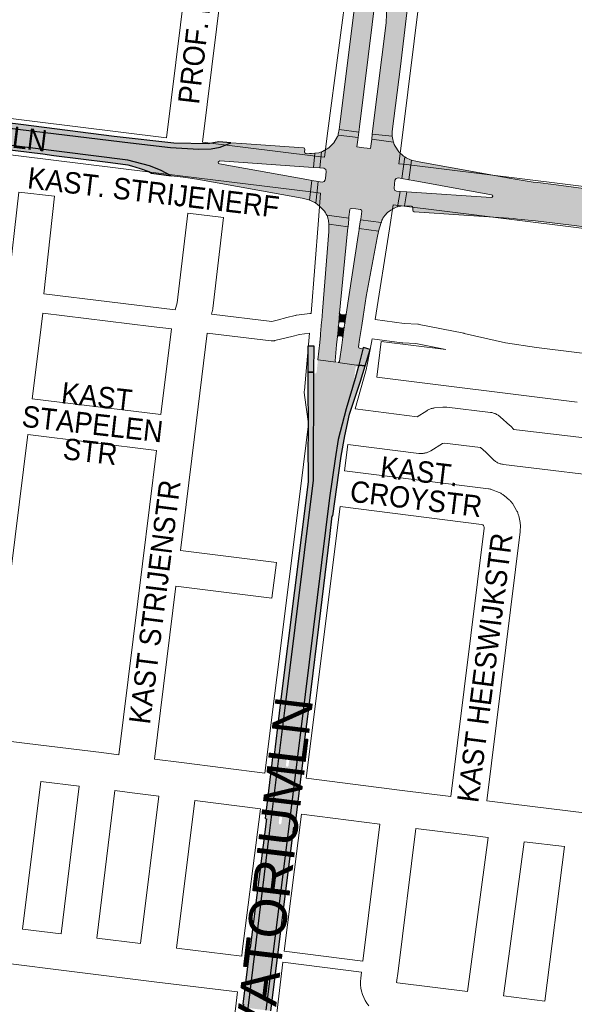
# Paper-space layout 'Layout1' of a CAD drawing. Header units: metres. Extents: x 123097 to 144122, y 392739 to 407589.
# Tile 230 of 510: x 131532 to 131733, y 396717 to 397072. Entities that reach past the tile are written whole.
import ezdxf
from ezdxf.enums import TextEntityAlignment as Align

# ---------------------------------------------------------------- set-up
doc = ezdxf.new("R2010")
doc.units = ezdxf.units.M
doc.header["$MEASUREMENT"] = 0
for name, color, linetype, lineweight in [('gs-anno-wegen algemeen tekst', 7, 'Continuous', 0), ('gs-knt-aanvullende hoofdweg', 7, 'Continuous', 0), ('gs-knt-fietspaden', 7, 'Continuous', 0), ('gs-knt-paden', 7, 'Continuous', 0), ('gs-knt-wegen algemeen', 7, 'Continuous', 0), ('gs-vlk-plantopografie wegen algemeen', 7, 'Continuous', 0), ('ir-ARC-asfalt-hoofdwegen-te inspecteren', 5, 'Continuous', 0), ('ir-ARC-fietspaden naastliggend- te inspecteren', 1, 'Continuous', 0)]:
    doc.layers.add(name, color=color, linetype=linetype, lineweight=lineweight)
doc.styles.add('Style-Arial', font='arial.ttf')

psp = doc.layouts.get("Layout1")

# ---------------------------------------------------------------- hatches: boundary and pattern name
at = {"layer": 'ir-ARC-asfalt-hoofdwegen-te inspecteren', "linetype": 'Continuous', "lineweight": 13}
for points in [[(131657.573, 397106.97), (131656.88, 397104.319), (131656.406, 397101.621), (131647.987, 397034.254), (131647.685, 397032.34), (131654.766, 397031.345), (131655, 397033.279), (131668.87, 397145.099), (131663.851, 397145.593), (131660.721, 397120.188), (131660.215, 397116.277), (131659.222, 397112.319)], [(131659.89, 397032.634), (131659.677, 397030.683), (131666.909, 397029.93), (131666.816, 397030.803), (131666.9, 397031.62), (131669.812, 397055.07), (131672.194, 397074.417), (131675.029, 397096.746), (131678.019, 397121.169), (131680.811, 397143.562), (131671.312, 397144.795), (131664.589, 397091.808), (131664.232, 397087.552), (131664.358, 397083.283), (131664.798, 397077.073), (131664.829, 397073.921), (131664.625, 397070.775)], [(131490.265, 397037.49), (131489.416, 397031.593), (131571.435, 397021.213), (131579.311, 397019.142), (131583.199, 397017.669), (131587.053, 397015.65), (131591.405, 397015.093), (131596.37, 397014.39), (131634.41, 397007.531), (131636.747, 397006.952), (131637.036, 397006.82), (131637.895, 397013.902), (131636.08, 397014.24), (131604.5, 397019.87), (131604.172, 397020.085), (131604.07, 397020.464), (131604.246, 397020.815), (131604.61, 397020.96), (131636.617, 397018.72), (131638.464, 397018.598), (131638.992, 397023.745), (131637.785, 397023.612), (131636.974, 397023.621), (131636.67, 397023.59), (131635.67, 397023.7), (131635.334, 397023.894), (131635.24, 397024.27), (131635.34, 397025.14), (131635.231, 397025.519), (131634.88, 397025.7), (131612.633, 397027.306), (131608.626, 397027.558), (131604.803, 397025.981), (131601.579, 397025.347), (131597.116, 397025.203), (131586.896, 397025.808), (131572.347, 397027.447), (131541.57, 397031.181)], [(131654.53, 397029.38), (131654.766, 397031.345), (131647.685, 397032.34), (131647.418, 397030.644), (131647.331, 397030.302)], [(131641.29, 397024.209), (131640.7, 397018.45), (131642.19, 397018.3), (131642.878, 397017.932), (131643.05, 397017.17), (131642.768, 397014.619), (131642.72, 397014.18), (131642.359, 397013.51), (131641.63, 397013.29), (131640.11, 397013.49), (131639.312, 397005.702), (131639.959, 397005.264), (131640.66, 397004.67), (131642.43, 397002.82), (131642.837, 397002.199), (131643.036, 397001.818), (131643.26, 397001.388), (131651.194, 397000.316), (131651.235, 397000.74), (131651.55, 397003.39), (131651.74, 397003.74), (131652.12, 397003.86), (131653.775, 397003.625), (131655.43, 397003.39), (131655.788, 397003.193), (131655.86, 397002.79), (131655.524, 397000), (131655.473, 396999.703), (131662.894, 396998.701), (131662.94, 396998.848), (131663.15, 396999.65), (131663.335, 397000), (131663.51, 397000.33), (131664.17, 397001.3), (131665.15, 397002.36), (131666.36, 397003.24), (131668.305, 397004.304), (131668.802, 397004.416), (131669.73, 397009.98), (131668.41, 397010.04), (131667.722, 397010.427), (131667.52, 397011.19), (131667.689, 397012.594), (131667.86, 397014.02), (131668.238, 397014.689), (131668.99, 397014.85), (131670.376, 397014.595), (131671.436, 397022.445), (131671.224, 397022.594), (131670.99, 397022.71), (131669.239, 397024.311), (131667.9, 397026.27), (131667.595, 397026.87), (131667.352, 397027.684), (131659.48, 397028.79), (131659.06, 397025.42), (131656.565, 397025.735), (131654.07, 397026.05), (131654.53, 397029.38), (131647.331, 397030.302), (131647.243, 397029.96), (131647.143, 397029.736), (131645.782, 397027.537), (131643.95, 397025.712), (131641.746, 397024.359)], [(131640.7, 397018.45), (131641.29, 397024.209), (131640.322, 397023.891), (131638.992, 397023.745), (131638.464, 397018.598)], [(131673.418, 397021.417), (131671.908, 397022.114), (131671.436, 397022.445), (131670.376, 397014.595), (131672.822, 397014.163), (131673.835, 397021.225)], [(131922.171, 396984.164), (131898.194, 396987.151), (131862.262, 396991.482), (131823.017, 396996.367), (131803.043, 396998.92), (131781.203, 397001.525), (131759.597, 397004.251), (131755.251, 397005.141), (131750.751, 397007.092), (131748.18, 397008.55), (131746.638, 397009.699), (131745.073, 397010.865), (131741.48, 397013.33), (131742.7, 397011.17), (131742.82, 397010.74), (131742.688, 397010.4), (131742.359, 397010.243), (131736.86, 397010.954), (131725.11, 397012.48), (131719.417, 397013.139), (131717.796, 397013.326), (131717.07, 397013.41), (131709.75, 397014.58), (131675.92, 397020.74), (131673.835, 397021.225), (131672.822, 397014.163), (131674.37, 397013.89), (131702.7, 397008.78), (131703.037, 397008.592), (131703.15, 397008.222), (131702.975, 397007.877), (131702.61, 397007.75), (131673.81, 397009.7), (131672.141, 397009.815), (131671.36, 397004.82), (131673.83, 397004.69), (131674.208, 397004.532), (131674.33, 397004.14), (131674.31, 397003.15), (131674.447, 397002.814), (131674.76, 397002.63), (131710.64, 397000.15), (131712.052, 397000), (131718.582, 396999.306), (131719.49, 396999.21), (131731.558, 396997.757), (131742.888, 396996.391), (131755.156, 396994.911), (131758.182, 396996.495), (131761.757, 396997.541), (131764.496, 396997.743), (131784.093, 396995.032), (131839.381, 396988.347), (131854.836, 396986.329), (131886.556, 396982.245), (131921.481, 396977.976)], [(131637.036, 397006.82), (131638.949, 397005.948), (131639.312, 397005.702), (131640.11, 397013.49), (131637.895, 397013.902)], [(131671.36, 397004.82), (131672.141, 397009.815), (131669.73, 397009.98), (131668.802, 397004.416), (131670.02, 397004.689)], [(131651.194, 397000.316), (131643.26, 397001.388), (131643.346, 397001.223), (131643.745, 397000), (131643.93, 396999.431), (131644.007, 396998.168), (131650.914, 396997.235), (131651.164, 397000)], [(131641.741, 396966.785), (131641.427, 396963.413), (131641.381, 396962.849), (131640.985, 396958.592), (131640.948, 396957.985), (131640.698, 396955.419), (131640.047, 396949.15), (131646.685, 396948.324), (131646.349, 396948.511), (131646.228, 396948.877), (131646.781, 396954.651), (131647.073, 396957.573), (131647.425, 396961.232), (131647.565, 396962.616), (131647.879, 396966.02), (131650.657, 396994.513), (131650.872, 396996.775), (131650.914, 396997.235), (131644.007, 396998.168), (131644.03, 396997.79), (131643.967, 396995.505)], [(131654.774, 396947.227), (131656.432, 396953.56), (131656.205, 396953.264), (131655.836, 396953.212), (131655.115, 396953.369), (131654.791, 396953.565), (131654.712, 396953.936), (131655.108, 396956.496), (131655.662, 396960.176), (131655.869, 396961.616), (131656.378, 396964.819), (131657.522, 396972.03), (131661.377, 396993.194), (131661.886, 396995.484), (131661.94, 396995.655), (131654.94, 396996.6), (131654.884, 396996.271), (131654.565, 396994.021), (131650.248, 396965.623), (131649.761, 396962.455), (131649.576, 396960.96), (131649.054, 396957.329), (131648.639, 396954.433), (131647.799, 396948.669), (131647.608, 396948.368), (131647.264, 396948.274), (131653.985, 396947.278)]]:
    psp.add_hatch(color=5, dxfattribs=at).paths.add_polyline_path(points, flags=0)
at = {"layer": 'ir-ARC-asfalt-hoofdwegen-te inspecteren', "linetype": 'Continuous', "lineweight": 13, "extrusion": (0, 0, -1)}
psp.add_hatch(color=5, dxfattribs=at).paths.add_polyline_path([(-131667.352, 397027.684), (-131667.036, 397028.743), (-131666.909, 397029.93), (-131659.677, 397030.683), (-131659.48, 397028.79)], flags=0)
at = {"layer": 'ir-ARC-asfalt-hoofdwegen-te inspecteren', "linetype": 'Continuous', "lineweight": 13}
h = psp.add_hatch(color=5, dxfattribs=at)
h.paths.add_polyline_path([(131621.21, 396714.486), (131614.875, 396715.283), (131622.628, 396778.427), (131628.649, 396826.47), (131638.415, 396905.786), (131638.564, 396944.76), (131638.817, 396944.341), (131639.306, 396944.325), (131639.587, 396944.726), (131640.047, 396949.15), (131646.685, 396948.324), (131647.264, 396948.274), (131653.985, 396947.278), (131654.774, 396947.227), (131654.554, 396946.388), (131654.375, 396946.807), (131653.921, 396946.843), (131653.678, 396946.457), (131653.132, 396942.502), (131653.515, 396942.422), (131650.209, 396931.492), (131647.414, 396920.421), (131646.322, 396913.453), (131644.267, 396899.385), (131629.508, 396780.775)])
h.paths.add_polyline_path([(131629.18, 396802.379), (131628.707, 396802.423), (131628.509, 396802.855), (131628.531, 396803.06), (131628.697, 396804.635), (131628.801, 396805.593), (131629.105, 396805.989), (131629.6, 396805.924), (131629.791, 396805.463), (131629.664, 396804.511), (131629.479, 396802.973), (131629.454, 396802.767)], flags=16)
h.paths.add_polyline_path([(131626.594, 396781.578), (131626.109, 396781.629), (131625.908, 396782.074), (131626.04, 396783.057), (131626.23, 396784.627), (131626.25, 396784.849), (131626.539, 396785.221), (131627.006, 396785.159), (131627.188, 396784.725), (131627.168, 396784.503), (131627.01, 396782.975), (131626.883, 396781.972)], flags=16)
at = {"layer": 'ir-ARC-fietspaden naastliggend- te inspecteren', "linetype": 'Continuous', "lineweight": 30}
for points in [[(131490.265, 397037.49), (131541.57, 397031.181), (131572.347, 397027.447), (131586.896, 397025.808), (131597.116, 397025.203), (131601.579, 397025.347), (131604.803, 397025.981), (131608.626, 397027.558), (131604.316, 397027.828), (131600.385, 397027.163), (131588.04, 397027.402), (131566.563, 397029.84), (131532.856, 397034.168), (131505.057, 397037.526), (131490.467, 397039.333)], [(131489.198, 397029.848), (131489.402, 397029.82), (131540.789, 397023.472), (131544.697, 397022.97), (131564.281, 397020.527), (131570.604, 397019.668), (131571.415, 397019.527), (131572.771, 397019.222), (131575.89, 397018.239), (131579.006, 397017.095), (131579.952, 397016.559), (131587.053, 397015.65), (131583.199, 397017.669), (131579.311, 397019.142), (131571.435, 397021.213), (131489.416, 397031.593)], [(131649.054, 396957.329), (131649.576, 396960.96), (131649.371, 396960.631), (131648.994, 396960.541), (131647.853, 396960.685), (131647.533, 396960.876), (131647.425, 396961.232), (131647.073, 396957.573), (131647.26, 396957.882), (131647.612, 396957.963), (131648.613, 396957.89), (131648.95, 396957.701)], [(131654.774, 396947.227), (131657.121, 396947.074), (131658.872, 396952.866), (131656.446, 396953.614), (131656.432, 396953.56)], [(131623.827, 396806.598), (131620.984, 396783.644), (131621.455, 396783.585), (131615.625, 396736.949), (131615.446, 396736.971), (131612.956, 396716.696), (131613.236, 396716.663), (131613.102, 396715.506), (131614.875, 396715.283), (131622.628, 396778.427), (131628.649, 396826.47), (131638.415, 396905.786), (131638.564, 396944.76), (131636.468, 396944.784), (131636.495, 396920.237), (131636.466, 396919.19), (131636.53, 396905.169), (131626.678, 396826.704), (131624.286, 396806.544)]]:
    psp.add_hatch(color=1, dxfattribs=at).paths.add_polyline_path(points, flags=0)
at = {"layer": 'ir-ARC-fietspaden naastliggend- te inspecteren', "linetype": 'Continuous', "lineweight": 30, "extrusion": (0, 0, -1)}
for points in [[(-131650.248, 396965.623), (-131650.044, 396965.333), (-131649.695, 396965.272), (-131648.306, 396965.456), (-131647.986, 396965.657), (-131647.879, 396966.02), (-131647.565, 396962.616), (-131647.748, 396962.942), (-131648.108, 396963.043), (-131649.361, 396962.882), (-131649.646, 396962.748), (-131649.761, 396962.455)], [(-131654.554, 396946.388), (-131653.515, 396942.422), (-131650.209, 396931.492), (-131647.414, 396920.421), (-131646.322, 396913.453), (-131644.267, 396899.385), (-131629.508, 396780.775), (-131621.21, 396714.486), (-131623.062, 396714.253), (-131631.319, 396780.566), (-131631.803, 396780.522), (-131631.833, 396780.849), (-131634.781, 396804.766), (-131634.414, 396804.813), (-131636.4, 396820.453), (-131636.841, 396824.31), (-131641.118, 396858.767), (-131643.733, 396880.479), (-131644.333, 396885.393), (-131645.216, 396892.874), (-131645.44, 396892.848), (-131648.356, 396913.646), (-131648.485, 396914.385), (-131649.774, 396921.772), (-131651.433, 396929.642), (-131655.426, 396941.468), (-131657.121, 396947.074), (-131654.774, 396947.227)]]:
    psp.add_hatch(color=1, dxfattribs=at).paths.add_polyline_path(points, flags=0)

# ---------------------------------------------------------------- linework, layer by layer
at = {"layer": 'gs-knt-aanvullende hoofdweg', "color": 7, "linetype": 'Continuous', "flags": 128}
for points in [[(131642.39, 397022.288), (131643.657, 397031.836), (131658.607, 397144.521), (131658.662, 397144.868), (131659.796, 397151.151), (131660.572, 397155.444)], [(131685.73, 397152.46), (131670.33, 397028.353), (131669.289, 397019.968)], [(131669.289, 397019.968), (131672.074, 397019.624), (131971.009, 396982.648), (131971.079, 396982.639), (132068.835, 396969.609)], [(131637.56, 396965.918), (131640.233, 396999.555), (131641.011, 397009.339)], [(131667.197, 397005.092), (131665.84, 396996.492), (131660.676, 396963.763)], [(132066.909, 396954.713), (131969.13, 396967.746), (131670.23, 397004.717), (131667.197, 397005.092)], [(131620.908, 396800.07), (131633.949, 396904.591), (131636.626, 396926.044), (131635.19, 396936.478), (131635.151, 396936.815), (131635.128, 396937.153), (131635.12, 396937.489), (131635.12, 396937.493), (131635.127, 396937.827), (131635.127, 396937.833), (131635.149, 396938.164), (131635.15, 396938.171), (131636.974, 396958.774)], [(131659.582, 396956.828), (131659.491, 396956.253), (131659.451, 396956.022), (131657.691, 396946.757), (131657.685, 396946.724), (131657.624, 396946.437), (131657.621, 396946.421), (131657.544, 396946.12), (131653.486, 396931.48)], [(131650.845, 396918.69), (131649.658, 396909.182)], [(131648.046, 396896.263), (131635.808, 396798.181)], [(131612.546, 396733.99), (131612.764, 396735.708), (131619.283, 396787.152)], [(131634.184, 396785.263), (131627.917, 396735.816)], [(131627.412, 396731.828), (131626.636, 396725.697), (131615.562, 396631.566), (131605.395, 396545.154), (131605.282, 396544.192)], [(131601.413, 396639.855), (131610.967, 396721.066)]]:
    psp.add_lwpolyline(points, dxfattribs=at)
at = {"layer": 'gs-knt-fietspaden', "color": 7, "linetype": 'Continuous', "flags": 128}
psp.add_lwpolyline([(131660.676, 396963.763), (131671.191, 396962.331), (131676.074, 396962.047), (131676.234, 396962.034), (131676.394, 396962.014), (131676.552, 396961.986), (131692.776, 396958.772), (131692.878, 396958.75), (131707.746, 396955.345), (131718.971, 396953.638), (131774.283, 396946.827)], dxfattribs=at)
at = {"layer": 'gs-knt-paden', "color": 7, "linetype": 'Continuous', "flags": 128}
for points in [[(131627.917, 396735.816), (131656.289, 396732.226)], [(131655.792, 396728.237), (131627.412, 396731.828)]]:
    psp.add_lwpolyline(points, dxfattribs=at)
at = {"layer": 'gs-knt-wegen algemeen', "color": 7, "linetype": 'Continuous', "flags": 128}
for points in [[(131585.441, 397029.334), (131600.71, 397152.778, -0.3688874), (131600.721, 397152.786), (131613.624, 397151.19, -0.3688854), (131613.632, 397151.179), (131598.362, 397027.735)], [(131528.17, 396974.608), (131532.075, 397009.691, -0.3682799), (131532.085, 397009.699), (131545.007, 397008.261, -0.3682798), (131545.015, 397008.25), (131541.096, 396973.044), (131541.096, 396973.04), (131541.097, 396973.005)], [(131588.526, 396967.253), (131589.236, 396969.721), (131593.07, 397002.121, -0.3686181), (131593.081, 397002.129), (131605.992, 397000.601, -0.3686187), (131606, 397000.591), (131602.104, 396967.665), (131602.067, 396967.403), (131602.021, 396967.143), (131601.963, 396966.885), (131601.896, 396966.633), (131601.895, 396966.63), (131601.894, 396966.627), (131601.622, 396965.679)], [(131733.665, 396933.876), (131661.314, 396942.906, -0.3689421), (131661.306, 396942.917), (131662.916, 396955.818, -0.3689434), (131662.927, 396955.826), (131686.162, 396952.926)], [(131595.491, 396921.361), (131590.409, 396880.398), (131625.044, 396876.068, -0.3689536), (131625.051, 396876.057)], [(131625.051, 396876.057), (131623.438, 396863.156, -0.3689539), (131623.428, 396863.148), (131588.807, 396867.477), (131581.071, 396805.094)]]:
    psp.add_lwpolyline(points, format="xyb", dxfattribs=at)
for points in [[(131319.6, 397062.303), (131325.402, 397061.509), (131585.441, 397029.334)], [(131641.011, 397009.339), (131638.493, 397009.651), (131590.303, 397015.613), (131323.762, 397048.592), (131323.678, 397048.603), (131317.848, 397049.401), (131317.844, 397049.403), (131317.637, 397049.564)], [(131598.362, 397027.735), (131640.092, 397022.572), (131642.39, 397022.288)], [(131540.709, 396965.977), (131540.164, 396961.08), (131540.155, 396961.005), (131540.155, 396961.001), (131540.154, 396960.997)], [(131540.154, 396960.997), (131536.953, 396935.109)], [(131583.369, 396929.418), (131587.194, 396960.33)], [(131600.122, 396958.789), (131595.492, 396921.368)], [(131536.953, 396935.109), (131583.369, 396929.418)], [(131653.486, 396931.48), (131675.843, 396928.653), (131679.319, 396930.846), (131679.576, 396931), (131679.84, 396931.142), (131680.11, 396931.272), (131680.386, 396931.389), (131680.667, 396931.493), (131680.952, 396931.585), (131681.242, 396931.663), (131681.535, 396931.727), (131681.83, 396931.778), (131682.127, 396931.816), (131685.147, 396932.126), (131685.435, 396932.149), (131685.724, 396932.159), (131686.013, 396932.157), (131686.302, 396932.142), (131686.589, 396932.113), (131702.287, 396930.225), (131702.582, 396930.183), (131702.876, 396930.127), (131703.166, 396930.058), (131703.453, 396929.975), (131703.736, 396929.879), (131704.015, 396929.771), (131704.288, 396929.649), (131704.555, 396929.516), (131704.815, 396929.37), (131705.069, 396929.212), (131705.316, 396929.043), (131705.554, 396928.863), (131705.784, 396928.672), (131709.37, 396925.55), (131709.555, 396925.383), (131709.733, 396925.208), (131710.822, 396924.103), (131753.653, 396918.962)], [(131535.347, 396922.189), (131521.638, 396812.465)], [(131581.768, 396916.497), (131535.347, 396922.189)], [(131595.492, 396921.368), (131595.492, 396921.364), (131595.491, 396921.361)], [(131595.492, 396921.368), (131595.492, 396921.364), (131595.491, 396921.361)], [(131752.89, 396905.94), (131707.007, 396911.447), (131706.697, 396911.492), (131706.39, 396911.552), (131706.086, 396911.626), (131705.785, 396911.715), (131705.49, 396911.818), (131705.199, 396911.936), (131704.915, 396912.067), (131704.637, 396912.211), (131704.367, 396912.369), (131704.104, 396912.54), (131703.85, 396912.723), (131703.605, 396912.918), (131703.37, 396913.125), (131703.145, 396913.343), (131700.632, 396915.894), (131698.744, 396917.538), (131685.755, 396919.1), (131684.975, 396919.02), (131680.815, 396916.396), (131680.559, 396916.242), (131680.296, 396916.101), (131680.027, 396915.971), (131679.752, 396915.854), (131679.472, 396915.75), (131679.187, 396915.659), (131678.899, 396915.581), (131678.607, 396915.516), (131678.313, 396915.465), (131678.016, 396915.427), (131677.718, 396915.403), (131677.42, 396915.393), (131677.121, 396915.396), (131676.823, 396915.413), (131676.526, 396915.443), (131650.845, 396918.69)], [(131568.15, 396806.696), (131576.688, 396875.546), (131581.768, 396916.497)], [(131649.658, 396909.182), (131701.613, 396902.638), (131701.894, 396902.596), (131702.174, 396902.542), (131702.451, 396902.476), (131702.725, 396902.398), (131702.995, 396902.308), (131703.261, 396902.205), (131704.447, 396901.72)], [(131704.447, 396901.72), (131704.451, 396901.719), (131704.454, 396901.718)], [(131704.447, 396901.72), (131704.451, 396901.719), (131704.454, 396901.718)], [(131704.454, 396901.718), (131705.517, 396901.284), (131705.795, 396901.163), (131706.068, 396901.029), (131706.334, 396900.882), (131706.593, 396900.723), (131706.844, 396900.552), (131707.087, 396900.369), (131707.322, 396900.176), (131709.165, 396898.577), (131709.39, 396898.373), (131709.605, 396898.158), (131709.81, 396897.934), (131710.004, 396897.7), (131710.187, 396897.457), (131710.359, 396897.206), (131710.518, 396896.947), (131711.75, 396894.842), (131711.898, 396894.577), (131712.032, 396894.305), (131712.154, 396894.027), (131712.263, 396893.743), (131712.358, 396893.455), (131712.44, 396893.163), (131712.508, 396892.867), (131713, 396890.478), (131713.049, 396890.216), (131713.086, 396889.952), (131713.113, 396889.687), (131713.129, 396889.421), (131713.134, 396889.155), (131713.128, 396888.889), (131713.076, 396887.665), (131713.06, 396887.402), (131713.032, 396887.139)], [(131699.528, 396889.667), (131699.133, 396889.828), (131648.046, 396896.263)], [(131688.043, 396791.641), (131700.079, 396888.483), (131700.086, 396888.639), (131699.972, 396889.191), (131699.824, 396889.444), (131699.603, 396889.635), (131699.532, 396889.665)], [(131699.532, 396889.665), (131699.528, 396889.667)], [(131699.532, 396889.665), (131699.528, 396889.667)], [(131699.536, 396889.665), (131699.532, 396889.665)], [(131713.032, 396887.139), (131700.966, 396790.063)], [(131521.638, 396812.465), (131535.161, 396810.788), (131561.942, 396807.466), (131568.15, 396806.696)], [(131581.071, 396805.094), (131590.755, 396803.893), (131620.908, 396800.07)], [(131635.808, 396798.181), (131670.511, 396793.782), (131688.043, 396791.641)], [(131540.026, 396797.064), (131533.476, 396743.786), (131547.337, 396742.069), (131553.886, 396795.345)], [(131553.886, 396795.345), (131540.026, 396797.064)], [(131566.807, 396793.742), (131560.258, 396740.468), (131576.075, 396738.508), (131582.675, 396791.775)], [(131582.675, 396791.775), (131573.008, 396792.973), (131566.807, 396793.742)], [(131595.594, 396790.156), (131588.996, 396736.907), (131612.546, 396733.99)], [(131619.283, 396787.152), (131595.594, 396790.156)], [(131700.966, 396790.063), (131709.653, 396789.001), (131737.096, 396785.647), (131747.376, 396784.394)], [(131662.445, 396781.681), (131634.184, 396785.263)], [(131656.289, 396732.226), (131662.445, 396781.681)], [(131675.365, 396780.073), (131668.959, 396728.611), (131668.447, 396724.497), (131668.753, 396724.427), (131694.076, 396721.248), (131701.535, 396776.876)], [(131701.535, 396776.876), (131692.913, 396777.93), (131675.365, 396780.073)], [(131714.46, 396775.297), (131706.995, 396719.625), (131721.942, 396717.748), (131721.996, 396717.74)], [(131729.031, 396773.516), (131714.46, 396775.297)], [(131721.996, 396717.74), (131729.031, 396773.516)], [(131610.967, 396721.066), (131580.935, 396724.786), (131552.203, 396728.346), (131525.421, 396731.664)], [(131658.452, 396716.074), (131657.736, 396717.02), (131657.109, 396718.027), (131656.575, 396719.087), (131656.138, 396720.19), (131655.804, 396721.328), (131655.573, 396722.492), (131655.448, 396723.672), (131655.43, 396724.858), (131655.519, 396726.041), (131655.522, 396726.064), (131655.792, 396728.237)]]:
    psp.add_lwpolyline(points, dxfattribs=at)
at = {"layer": 'gs-vlk-plantopografie wegen algemeen', "color": 7, "linetype": 'Continuous', "flags": 128}
for points in [[(131541.097, 396973.005), (131588.526, 396967.253)], [(131587.194, 396960.33), (131579.875, 396961.203), (131579.865, 396961.204), (131540.709, 396965.977)], [(131601.622, 396965.679), (131623.413, 396963.082), (131625.304, 396963.555), (131628.876, 396964.448), (131631.86, 396965.194), (131632, 396965.226), (131632.142, 396965.253), (131632.285, 396965.273), (131637.184, 396965.872), (131637.56, 396965.918)], [(131636.974, 396958.774), (131633.352, 396958.331), (131630.58, 396957.638), (131627.007, 396956.744), (131624.49, 396956.115), (131624.334, 396956.08), (131624.312, 396956.075), (131624.177, 396956.052), (131624.132, 396956.045), (131624.019, 396956.031), (131623.951, 396956.024), (131623.86, 396956.018), (131623.769, 396956.013), (131623.7, 396956.011), (131623.586, 396956.011), (131623.541, 396956.012), (131623.404, 396956.018), (131623.381, 396956.02), (131623.223, 396956.035), (131600.122, 396958.789)], [(131686.162, 396952.926), (131675.425, 396955.053), (131670.648, 396955.331), (131670.513, 396955.341), (131670.379, 396955.357), (131659.582, 396956.828)]]:
    psp.add_lwpolyline(points, dxfattribs=at)
at = {"layer": 'ir-ARC-asfalt-hoofdwegen-te inspecteren', "color": 5, "linetype": 'Continuous', "lineweight": 13}
for points in [[(131657.573, 397106.97), (131656.88, 397104.319), (131656.406, 397101.621), (131647.987, 397034.254), (131647.685, 397032.34), (131654.766, 397031.345), (131655, 397033.279), (131668.87, 397145.099), (131663.851, 397145.593), (131660.721, 397120.188), (131660.215, 397116.277), (131659.222, 397112.319)], [(131659.89, 397032.634), (131659.677, 397030.683), (131666.909, 397029.93), (131666.816, 397030.803), (131666.9, 397031.62), (131669.812, 397055.07), (131672.194, 397074.417), (131675.029, 397096.746), (131678.019, 397121.169), (131680.811, 397143.562), (131671.312, 397144.795), (131664.589, 397091.808), (131664.232, 397087.552), (131664.358, 397083.283), (131664.798, 397077.073), (131664.829, 397073.921), (131664.625, 397070.775)], [(131654.53, 397029.38), (131654.766, 397031.345), (131647.685, 397032.34), (131647.418, 397030.644), (131647.331, 397030.302)], [(131641.29, 397024.209), (131640.7, 397018.45), (131642.19, 397018.3), (131642.878, 397017.932), (131643.05, 397017.17), (131642.768, 397014.619), (131642.72, 397014.18), (131642.359, 397013.51), (131641.63, 397013.29), (131640.11, 397013.49), (131639.312, 397005.702), (131639.959, 397005.264), (131640.66, 397004.67), (131642.43, 397002.82), (131642.837, 397002.199), (131643.036, 397001.818), (131643.26, 397001.388), (131651.194, 397000.316), (131651.235, 397000.74), (131651.55, 397003.39), (131651.74, 397003.74), (131652.12, 397003.86), (131653.775, 397003.625), (131655.43, 397003.39), (131655.788, 397003.193), (131655.86, 397002.79), (131655.524, 397000), (131655.473, 396999.703), (131662.894, 396998.701), (131662.94, 396998.848), (131663.15, 396999.65), (131663.335, 397000), (131663.51, 397000.33), (131664.17, 397001.3), (131665.15, 397002.36), (131666.36, 397003.24), (131668.305, 397004.304), (131668.802, 397004.416), (131669.73, 397009.98), (131668.41, 397010.04), (131667.722, 397010.427), (131667.52, 397011.19), (131667.689, 397012.594), (131667.86, 397014.02), (131668.238, 397014.689), (131668.99, 397014.85), (131670.376, 397014.595), (131671.436, 397022.445), (131671.224, 397022.594), (131670.99, 397022.71), (131669.239, 397024.311), (131667.9, 397026.27), (131667.595, 397026.87), (131667.352, 397027.684), (131659.48, 397028.79), (131659.06, 397025.42), (131656.565, 397025.735), (131654.07, 397026.05), (131654.53, 397029.38), (131647.331, 397030.302), (131647.243, 397029.96), (131647.143, 397029.736), (131645.782, 397027.537), (131643.95, 397025.712), (131641.746, 397024.359)], [(131667.352, 397027.684), (131667.036, 397028.743), (131666.909, 397029.93), (131659.677, 397030.683), (131659.48, 397028.79)], [(131640.7, 397018.45), (131641.29, 397024.209), (131640.322, 397023.891), (131638.992, 397023.745), (131638.464, 397018.598)], [(131673.418, 397021.417), (131671.908, 397022.114), (131671.436, 397022.445), (131670.376, 397014.595), (131672.822, 397014.163), (131673.835, 397021.225)], [(131637.036, 397006.82), (131638.949, 397005.948), (131639.312, 397005.702), (131640.11, 397013.49), (131637.895, 397013.902)], [(131671.36, 397004.82), (131672.141, 397009.815), (131669.73, 397009.98), (131668.802, 397004.416), (131670.02, 397004.689)], [(131651.194, 397000.316), (131643.26, 397001.388), (131643.346, 397001.223), (131643.745, 397000), (131643.93, 396999.431), (131644.007, 396998.168), (131650.914, 396997.235), (131651.164, 397000)], [(131654.94, 396996.6), (131661.94, 396995.655), (131662.894, 396998.701), (131655.473, 396999.703)], [(131641.741, 396966.785), (131641.427, 396963.413), (131641.381, 396962.849), (131640.985, 396958.592), (131640.948, 396957.985), (131640.698, 396955.419), (131640.047, 396949.15), (131646.685, 396948.324), (131646.349, 396948.511), (131646.228, 396948.877), (131646.781, 396954.651), (131647.073, 396957.573), (131647.425, 396961.232), (131647.565, 396962.616), (131647.879, 396966.02), (131650.657, 396994.513), (131650.872, 396996.775), (131650.914, 396997.235), (131644.007, 396998.168), (131644.03, 396997.79), (131643.967, 396995.505)], [(131654.774, 396947.227), (131656.432, 396953.56), (131656.205, 396953.264), (131655.836, 396953.212), (131655.115, 396953.369), (131654.791, 396953.565), (131654.712, 396953.936), (131655.108, 396956.496), (131655.662, 396960.176), (131655.869, 396961.616), (131656.378, 396964.819), (131657.522, 396972.03), (131661.377, 396993.194), (131661.886, 396995.484), (131661.94, 396995.655), (131654.94, 396996.6), (131654.884, 396996.271), (131654.565, 396994.021), (131650.248, 396965.623), (131649.761, 396962.455), (131649.576, 396960.96), (131649.054, 396957.329), (131648.639, 396954.433), (131647.799, 396948.669), (131647.608, 396948.368), (131647.264, 396948.274), (131653.985, 396947.278)]]:
    psp.add_lwpolyline(points, close=True, dxfattribs=at)
for points in [[(131489.416, 397031.593), (131571.435, 397021.213), (131579.311, 397019.142), (131583.199, 397017.669), (131587.053, 397015.65), (131591.405, 397015.093), (131596.37, 397014.39), (131634.41, 397007.531), (131636.747, 397006.952), (131637.036, 397006.82), (131637.895, 397013.902), (131636.08, 397014.24), (131604.5, 397019.87), (131604.172, 397020.085), (131604.07, 397020.464), (131604.246, 397020.815), (131604.61, 397020.96), (131636.617, 397018.72), (131638.464, 397018.598), (131638.992, 397023.745), (131637.785, 397023.612), (131636.974, 397023.621), (131636.67, 397023.59), (131635.67, 397023.7), (131635.334, 397023.894), (131635.24, 397024.27), (131635.34, 397025.14), (131635.231, 397025.519), (131634.88, 397025.7), (131612.633, 397027.306), (131608.626, 397027.558), (131604.803, 397025.981), (131601.579, 397025.347), (131597.116, 397025.203), (131586.896, 397025.808), (131572.347, 397027.447), (131541.57, 397031.181), (131490.265, 397037.49)], [(131736.86, 397010.954), (131725.11, 397012.48), (131719.417, 397013.139), (131717.796, 397013.326), (131717.07, 397013.41), (131709.75, 397014.58), (131675.92, 397020.74), (131673.835, 397021.225), (131672.822, 397014.163), (131674.37, 397013.89), (131702.7, 397008.78), (131703.037, 397008.592), (131703.15, 397008.222), (131702.975, 397007.877), (131702.61, 397007.75), (131673.81, 397009.7), (131672.141, 397009.815), (131671.36, 397004.82), (131673.83, 397004.69), (131674.208, 397004.532), (131674.33, 397004.14), (131674.31, 397003.15), (131674.447, 397002.814), (131674.76, 397002.63), (131710.64, 397000.15), (131712.052, 397000), (131718.582, 396999.306), (131719.49, 396999.21), (131731.558, 396997.757), (131742.888, 396996.391)]]:
    psp.add_lwpolyline(points, dxfattribs=at)
psp.add_solid([(131654.94, 396996.6), (131661.94, 396995.655), (131655.473, 396999.703), (131662.894, 396998.701)], dxfattribs=at)
at = {"layer": 'ir-ARC-fietspaden naastliggend- te inspecteren', "color": 1, "linetype": 'Continuous', "lineweight": 30}
for points in [[(131490.265, 397037.49), (131541.57, 397031.181), (131572.347, 397027.447), (131586.896, 397025.808), (131597.116, 397025.203), (131601.579, 397025.347), (131604.803, 397025.981), (131608.626, 397027.558), (131604.316, 397027.828), (131600.385, 397027.163), (131588.04, 397027.402), (131566.563, 397029.84), (131532.856, 397034.168), (131505.057, 397037.526), (131490.467, 397039.333)], [(131489.198, 397029.848), (131489.402, 397029.82), (131540.789, 397023.472), (131544.697, 397022.97), (131564.281, 397020.527), (131570.604, 397019.668), (131571.415, 397019.527), (131572.771, 397019.222), (131575.89, 397018.239), (131579.006, 397017.095), (131579.952, 397016.559), (131587.053, 397015.65), (131583.199, 397017.669), (131579.311, 397019.142), (131571.435, 397021.213), (131489.416, 397031.593)], [(131650.248, 396965.623), (131650.044, 396965.333), (131649.695, 396965.272), (131648.306, 396965.456), (131647.986, 396965.657), (131647.879, 396966.02), (131647.565, 396962.616), (131647.748, 396962.942), (131648.108, 396963.043), (131649.361, 396962.882), (131649.646, 396962.748), (131649.761, 396962.455)], [(131649.054, 396957.329), (131649.576, 396960.96), (131649.371, 396960.631), (131648.994, 396960.541), (131647.853, 396960.685), (131647.533, 396960.876), (131647.425, 396961.232), (131647.073, 396957.573), (131647.26, 396957.882), (131647.612, 396957.963), (131648.613, 396957.89), (131648.95, 396957.701)], [(131636.458, 396954.177), (131636.468, 396944.784), (131638.564, 396944.76), (131638.674, 396954.151)], [(131654.774, 396947.227), (131657.121, 396947.074), (131658.872, 396952.866), (131656.446, 396953.614), (131656.432, 396953.56)], [(131623.827, 396806.598), (131620.984, 396783.644), (131621.455, 396783.585), (131615.625, 396736.949), (131615.446, 396736.971), (131612.956, 396716.696), (131613.236, 396716.663), (131613.102, 396715.506), (131614.875, 396715.283), (131622.628, 396778.427), (131628.649, 396826.47), (131638.415, 396905.786), (131638.564, 396944.76), (131636.468, 396944.784), (131636.495, 396920.237), (131636.466, 396919.19), (131636.53, 396905.169), (131626.678, 396826.704), (131624.286, 396806.544)]]:
    psp.add_lwpolyline(points, close=True, dxfattribs=at)
psp.add_lwpolyline([(131623.062, 396714.253), (131631.319, 396780.566), (131631.803, 396780.522), (131631.833, 396780.849), (131634.781, 396804.766), (131634.414, 396804.813), (131636.4, 396820.453), (131636.841, 396824.31), (131641.118, 396858.767), (131643.733, 396880.479), (131644.333, 396885.393), (131645.216, 396892.874), (131645.44, 396892.848), (131648.356, 396913.646), (131648.485, 396914.385), (131649.774, 396921.772), (131651.433, 396929.642), (131655.426, 396941.468), (131657.121, 396947.074), (131654.774, 396947.227), (131654.554, 396946.388), (131653.515, 396942.422), (131650.209, 396931.492), (131647.414, 396920.421), (131646.322, 396913.453), (131644.267, 396899.385), (131629.508, 396780.775), (131621.21, 396714.486)], dxfattribs=at)
at = {"layer": 'ir-ARC-fietspaden naastliggend- te inspecteren', "color": 1, "linetype": 'Continuous', "lineweight": 30, "extrusion": (0, 0, -1)}
psp.add_solid([(-131636.458, 396954.177), (-131636.468, 396944.784), (-131638.674, 396954.151), (-131638.564, 396944.76)], dxfattribs=at)

# ---------------------------------------------------------------- texts
at = {"layer": 'gs-anno-wegen algemeen tekst', "color": 7, "linetype": 'Continuous', "style": 'Style-Arial', "width": 0.909091}
psp.add_text('PROF. DE MOORPLEIN', height=7.7, rotation=83.46337, dxfattribs=at).set_placement((131599.451, 397095.048), align=Align.MIDDLE_CENTER)
at = {"layer": 'gs-anno-wegen algemeen tekst', "color": 7, "style": 'Style-Arial', "width": 0.909091}
for s, rotation, p in [('PROF. COBBENHAGENLN', 352.94238, (131482.099, 397035.546)), ('KAST. STRIJENERF', 353.258, (131580.685, 397009.605)), ('KAST', 353.52213, (131560.25, 396935.952)), ('STAPELEN', 353.52213, (131558.708, 396926.063)), ('STR', 353.52213, (131557.887, 396916.092)), ('KAST.', 353.18761, (131676.747, 396908.955)), ('CROYSTR', 353.18761, (131675.514, 396899.031)), ('KAST STRIJENSTR', 82.7904, (131581.163, 396861.824)), ('KAST HEESWIJKSTR', 82.6753, (131700.294, 396838.086))]:
    psp.add_text(s, height=7.7, rotation=rotation, dxfattribs=at).set_placement(p, align=Align.MIDDLE_CENTER)
at = {"layer": 'gs-anno-wegen algemeen tekst', "color": 7, "style": 'Style-Arial'}
psp.add_text('CONSERVATORIUMLN', height=13.6, rotation=83.1138, dxfattribs=at).set_placement((131619.278, 396725.278), align=Align.MIDDLE_CENTER)

doc.saveas('drawing.dxf')
